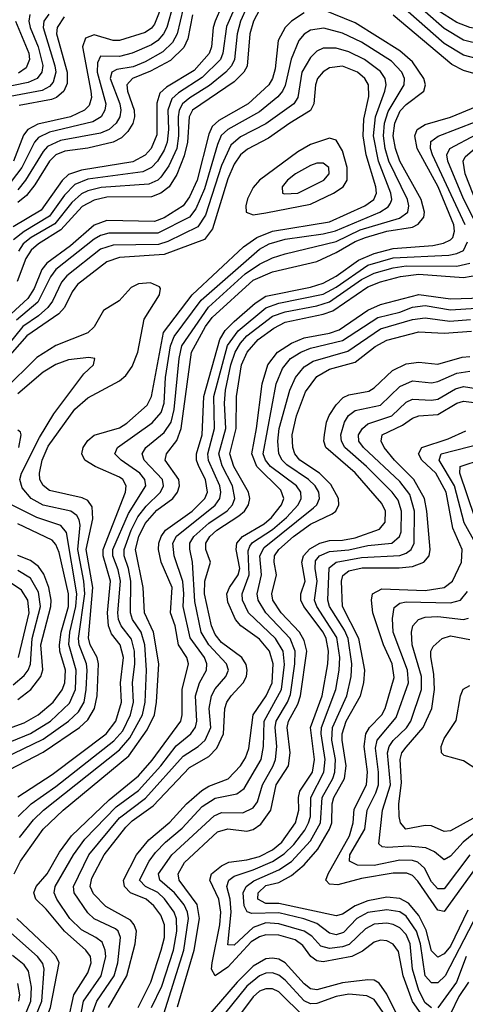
# Model space of a CAD drawing. Header units: inches. Extents: x 501365 to 657855, y 482276 to 547543.
# Tile 761 of 957: x 613336 to 614736, y 526280 to 529375. Entities that reach past the tile are written whole.
import ezdxf

# ---------------------------------------------------------------- set-up
doc = ezdxf.new("R2010")
doc.units = ezdxf.units.IN
doc.header["$MEASUREMENT"] = 0
doc.layers.add('A6512', color=7, linetype='Continuous')

msp = doc.modelspace()

# ---------------------------------------------------------------- linework, layer by layer
at = {"layer": 'A6512', "color": 5}
for points, elevation in [([(613842.9, 529570), (613759.5, 529360.5), (613750, 529347.9), (613730, 529334.5), (613650, 529309.4), (613630, 529309.9), (613570, 529327.2), (613543.5, 529316.5), (613533.7, 529290), (613560.2, 529150), (613561.8, 529130), (613554.7, 529105.3), (613539.9, 529090), (613496.4, 529070), (613393.2, 529046.8), (613361.5, 529030), (613348.5, 529011.5), (613316.5, 528930)], 3620), ([(614010.3, 529509.7), (613950.7, 529370), (613944.6, 529350), (613939.1, 529290), (613931.7, 529268.3), (613884.6, 529215.4), (613797.6, 529162.4), (613776.4, 529143.6), (613767.6, 529112.4), (613767.1, 529012.9), (613748.9, 528970), (613730, 528948.9), (613691.4, 528928.6), (613530, 528901.9), (613490, 528888.7), (613470, 528869.7), (613403.9, 528776.1), (613316.1, 528723.9)], 3720), ([(614045.8, 529490), (613986, 529354), (613974.9, 529270), (613967.3, 529250), (613910, 529193), (613834.7, 529145.3), (613813.9, 529126.1), (613802.1, 529090), (613803.5, 529030), (613799.4, 528990), (613790, 528964.6), (613769.4, 528930.6), (613750, 528909.9), (613723.6, 528896.4), (613550, 528873.4), (613510, 528856.9), (613477, 528823), (613430, 528757.4), (613350, 528709.6), (613317.1, 528682.9)], 3740), ([(614790, 529295.9), (614730, 529310.7), (614670, 529346.8), (614550, 529453.4)], 3740), ([(613818.4, 529421.6), (613798.2, 529350), (613788, 529330), (613770.6, 529309.4), (613750, 529295.9), (613690, 529269.2), (613650, 529259.7), (613590, 529260.6), (613580.8, 529239.2), (613580, 529210), (613607, 529110), (613604.3, 529090), (613592.1, 529070), (613566, 529054), (613430, 529021), (613395.5, 529004.5), (613383, 528990), (613342.6, 528910), (613310, 528866.3)], 3640), ([(614050, 529414.2), (614030.2, 529370), (614019.4, 529330), (614011.1, 529250), (614001.9, 529230), (613984.2, 529210), (613932.3, 529167.7), (613870.7, 529129.3), (613848, 529110), (613837.3, 529090), (613834.1, 529070), (613835.7, 529010), (613829.5, 528970), (613804.5, 528915.5), (613780.1, 528879.9), (613770, 528870), (613741.8, 528858.2), (613592.2, 528847.8), (613550, 528837.1), (613530, 528827.2), (613499.6, 528800.4), (613446.4, 528733.6), (613372.8, 528690), (613347.7, 528670), (613332.2, 528647.8)], 3760), ([(614770, 529252.7), (614730, 529263.9), (614670, 529300.5), (614530, 529422.3)], 3760), ([(613368.6, 529391.4), (613365.2, 529370), (613369.1, 529350), (613394.6, 529290), (613408.9, 529231.1), (613405.8, 529210), (613391.1, 529190), (613362.6, 529177.4), (613270, 529158.3)], 3540), ([(613427.4, 529392.6), (613412.3, 529370), (613409.6, 529350), (613446.9, 529230), (613450, 529210), (613441.3, 529178.7), (613430, 529165.3), (613407.3, 529152.7), (613306.9, 529133.1)], 3560), ([(614230, 529396.1), (614190.1, 529370), (614170, 529350.7), (614148.7, 529310), (614139.3, 529220.7), (614130.5, 529190), (614118.8, 529170), (614054.2, 529110), (613962, 529058), (613940.9, 529039.1), (613930, 529015.4), (613894, 528870), (613870, 528818.3), (613850.2, 528789.8), (613790, 528751.6), (613759.6, 528740.5), (613610, 528743.4), (613570, 528729.3), (613495.8, 528664.2), (613421.1, 528610), (613406.3, 528590), (613381.7, 528530), (613361.8, 528498.2), (613309.6, 528450.5)], 3820), ([(613319.4, 526690), (613339.2, 526730), (613410.2, 526830), (613472.4, 526890), (613678.8, 527061.2), (613736.9, 527143.1), (613759.3, 527190), (613766.1, 527230), (613773.1, 527350), (613756.7, 527450), (613728.9, 527510), (613723.8, 527590), (613700.3, 527710), (613710.3, 527750), (613730, 527791.6), (613766.9, 527833.1), (613816.9, 527870), (613832.4, 527890), (613838.8, 527910), (613836.5, 527930), (613793, 527990), (613797.3, 528010), (613830, 528052.4), (613843.8, 528090), (613876.5, 528330), (613920.1, 528410), (613940.8, 528439.2), (614070, 528556.3), (614130, 528582.3), (614270, 528615), (614330, 528642.8), (614390, 528677.7), (614422.4, 528690), (614490, 528710.2), (614570, 528722.7), (614588.2, 528731.8), (614605.5, 528754.5), (614608.3, 528770), (614597.5, 528810), (614530.1, 528930.1), (614516.5, 528970), (614509.8, 529010), (614514.4, 529050), (614531.8, 529088.2), (614550, 529108.5), (614605.6, 529150), (614611, 529170), (614605.5, 529190), (614570, 529242.4), (614530, 529277), (614390, 529365.3), (614290, 529405.7)], 3820), ([(614090, 529406), (614070.3, 529370), (614058.8, 529330), (614050.8, 529229.2), (614040.1, 529210), (614010, 529179.5), (613879.4, 529090), (613869, 529070), (613863.8, 528990), (613853.4, 528946.6), (613830, 528888.4), (613805.4, 528850), (613779.9, 528830), (613750, 528818.2), (613610, 528816.6), (613570, 528807.4), (613532.8, 528787.2), (613465.5, 528714.5), (613395.7, 528670), (613372, 528650), (613355.4, 528624.6), (613328.1, 528551.9)], 3780), ([(613849.9, 529410), (613830.8, 529330), (613816.5, 529303.5), (613786.4, 529273.6), (613730, 529242.7), (613692.8, 529227.2), (613641.9, 529218.1), (613625.4, 529210), (613621, 529190), (613650.7, 529110), (613654.1, 529090), (613651.1, 529070), (613639.6, 529050), (613617.5, 529030), (613590, 529018.1), (613465, 528995), (613423.9, 528976.1), (613410, 528960.6), (613354.6, 528870), (613330, 528840.1)], 3660), ([(613879.7, 529390), (613865, 529315), (613852.3, 529287.7), (613810, 529246.5), (613746.9, 529213.1), (613691, 529190), (613672.6, 529170), (613674.6, 529150), (613696.1, 529090), (613696.6, 529070), (613691.4, 529048.6), (613676.2, 529023.8), (613656.1, 529003.9), (613630, 528990), (613550, 528971.4), (613478.1, 528961.9), (613449.5, 528950.5), (613429.8, 528930.2), (613384.2, 528855.8), (613358, 528822), (613330, 528800)], 3680), ([(613476.2, 529383.8), (613453.8, 529350), (613451.8, 529330), (613485.6, 529210), (613485.2, 529174.8), (613475.2, 529150), (613451.6, 529130), (613436.3, 529123.7), (613335, 529105)], 3580), ([(614770, 529203.8), (614730, 529215.4), (614694, 529234), (614510, 529388.7)], 3780), ([(614940.6, 529379.4), (614850, 529346), (614790, 529341.8), (614750, 529350.2), (614710, 529365.7), (614650, 529404)], 3720), ([(613322.8, 529370), (613364.7, 529270), (613366.8, 529250), (613356.5, 529223.5), (613332.7, 529207.3)], 3520), ([(613335.3, 526804.7), (613380.2, 526859.8), (613410.6, 526890), (613650, 527079.9), (613682.1, 527117.9), (613722.3, 527190), (613730, 527230), (613734.4, 527330), (613729.3, 527410), (613718.4, 527450), (613691.1, 527490), (613684.6, 527510), (613685.7, 527610), (613678.3, 527650), (613664.6, 527690), (613664.6, 527710), (613686.4, 527770), (613707.8, 527812.2), (613734.1, 527845.9), (613778.4, 527890), (613788, 527910), (613784.6, 527930), (613727.7, 527990), (613721.3, 528010), (613732.4, 528030), (613790, 528077.3), (613812.1, 528110), (613822.1, 528150), (613837.6, 528310), (613845.7, 528350), (613929, 528471), (614044.3, 528575.7), (614090, 528606.2), (614130, 528626.2), (614170, 528639.4), (614330, 528677.6), (614406, 528714), (614529, 528751), (614555.5, 528770), (614559.1, 528790), (614554.7, 528810), (614496, 528930), (614484.4, 528970), (614479.2, 529010), (614482.2, 529050), (614493.7, 529086.3), (614544, 529170), (614545.3, 529190), (614537.3, 529210), (614504.1, 529244.1), (614410, 529303.9), (614350, 529332.8), (614291.5, 529348.5), (614250, 529342.3), (614230.3, 529329.7), (614213.2, 529310), (614189.1, 529250.9), (614170, 529168.5), (614162.1, 529150), (614147.4, 529132.6), (614090, 529085.6), (613990.1, 529030), (613969.6, 529010.4), (613957.2, 528982.8), (613916.6, 528843.4), (613890, 528780.3), (613870, 528754.7), (613770, 528703.7), (613616, 528704), (613590, 528696.8), (613570, 528685), (613449.8, 528590), (613432.9, 528567.1), (613393.1, 528486.9), (613326, 528430)], 3840), ([(613331.7, 526870), (613371.9, 526910), (613450, 526965), (613632.1, 527107.9), (613659.9, 527140.1), (613684.8, 527190), (613694, 527230), (613690.9, 527290), (613697.6, 527350), (613696.7, 527390), (613687.5, 527427.5), (613655, 527470), (613646.8, 527490), (613644.3, 527510), (613652.9, 527610), (613645.7, 527645.7), (613628.6, 527690), (613628.9, 527710), (613677.7, 527822.3), (613733, 527910), (613729.4, 527930), (613713.5, 527950), (613655.4, 527990), (613635, 528010), (613643.8, 528030), (613752.6, 528107.4), (613780.3, 528139.7), (613790.5, 528170), (613794.5, 528250), (613810.3, 528350), (613821.1, 528378.9), (613906.9, 528493.1), (614090, 528654.1), (614120.2, 528670), (614170, 528684.9), (614290, 528701.5), (614328.8, 528711.2), (614467.7, 528770), (614493.7, 528786.3), (614501.6, 528798.4), (614505.3, 528810), (614502.7, 528830), (614463, 528930), (614447.9, 529010), (614453.7, 529070), (614483.2, 529150), (614487.1, 529170), (614484.2, 529190), (614470, 529211.6), (614419.9, 529250), (614370, 529274.1), (614330, 529285.6), (614290, 529285.7), (614270, 529276), (614250, 529256.3), (614222.3, 529210), (614210, 529130), (614197.2, 529110), (614110, 529047.9), (614030, 529006.6), (613999.4, 528980.6), (613970, 528916.7), (613919.9, 528760.1), (613895.9, 528724.1), (613802, 528678), (613771.9, 528668.1), (613630, 528666.5), (613590, 528653.1), (613484.7, 528570), (613467.7, 528550), (613438.9, 528490), (613424.2, 528470), (613395.8, 528444.2), (613345.8, 528410), (613290, 528340.6)], 3860), ([(613330, 526932.5), (613437.9, 527002.1), (613608, 527130), (613638.5, 527170), (613656.1, 527230), (613653.4, 527290), (613662.6, 527370), (613651.5, 527410), (613624.7, 527444.7), (613614.8, 527470), (613612, 527510), (613622, 527610), (613598.7, 527690), (613598.5, 527710), (613668.5, 527890), (613670.9, 527910), (613660.1, 527930), (613650, 527936.9), (613573.9, 527970), (613541.4, 527990), (613531.3, 528010), (613535.3, 528030), (613550, 528051.8), (613570, 528069.2), (613650, 528091.9), (613673.4, 528106.6), (613736.8, 528163.2), (613750.6, 528190), (613788.2, 528391.8), (613878.5, 528510), (614039.6, 528660.5), (614081.5, 528690), (614130, 528709.7), (614310, 528739.2), (614420.6, 528790), (614448.9, 528810), (614456.8, 528830), (614455.5, 528850), (614424.8, 528950), (614415.7, 529010), (614417.6, 529062.4), (614433.2, 529133.2), (614431.9, 529170), (614420.6, 529190), (614397.5, 529210), (614350, 529228.5), (614310, 529224), (614289.2, 529210.8), (614272.3, 529190), (614265.1, 529170), (614260.1, 529110), (614250, 529089.3), (614185, 529050), (614118, 529002), (614052.1, 528967.9), (614030, 528949.9), (614010, 528921.2), (613990, 528874.9), (613942.5, 528717.5), (613916.5, 528683.5), (613790, 528636.5), (613650, 528626.9), (613610, 528614.3), (613517.9, 528542.1), (613500.7, 528519.3), (613476.9, 528470), (613459, 528450), (613358.8, 528381.2), (613290, 528302.2)], 3880), ([(613488.4, 526228.4), (613506.8, 526310), (613550, 526378.9), (613560.7, 526410), (613558.4, 526430), (613544.6, 526450), (613476.7, 526510), (613419.3, 526579.3), (613386.6, 526610), (613380.3, 526630), (613388.2, 526650), (613422.1, 526690), (613461.3, 526758.7), (613498.9, 526810), (613617, 526923.1), (613710, 526998.3), (613752.2, 527047.7), (613842.3, 527170), (613846.7, 527190), (613847, 527270), (613866.8, 527350), (613861.7, 527370), (613835.4, 527410), (613824.6, 527470), (613810.2, 527510), (613815.6, 527590), (613780.8, 527670), (613772.6, 527710), (613773.8, 527730), (613780.5, 527750), (613794.3, 527770), (613878.5, 527830), (613917.6, 527870), (613926, 527890), (613920.5, 527930), (613898.6, 527970), (613891.8, 527990), (613891.9, 528010), (613909.4, 528070), (613914.8, 528190), (613964.6, 528370), (613982.3, 528397.7), (614010, 528426.6), (614075.8, 528484.1), (614110, 528505.5), (614250, 528533.9), (614290, 528546.3), (614330, 528568.5), (614400.6, 528619.4), (614450, 528639.7), (614510, 528655.6), (614634.7, 528665.3), (614667.9, 528672.1), (614690, 528682.6), (614696.9, 528690), (614702.4, 528710), (614700, 528730), (614650.8, 528850), (614585.1, 528970), (614577.3, 529010), (614584.5, 529030), (614610, 529045.9), (614690, 529068.7), (614839.4, 529130)], 3780), ([(614736.2, 528730), (614633.3, 528950), (614627, 528970), (614628.1, 528991.9), (614650.8, 529009.2), (614770, 529054.7)], 3760), ([(614761.6, 528750), (614730, 528811.8), (614681.5, 528930), (614678.4, 528950), (614687.1, 528970), (614770, 529014.4)], 3740), ([(614837.9, 528630), (614735.6, 528890), (614729.4, 528930), (614735.7, 528944.3), (614765.8, 528970)], 3720), ([(613524.9, 526230), (613537.1, 526290), (613591.8, 526370), (613606.9, 526430), (613605.3, 526450), (613594.9, 526474.9), (613575.6, 526490), (613530, 526513.9), (613494.2, 526550), (613453.5, 526610), (613445.1, 526630), (613447.3, 526650), (613505.4, 526750), (613541.3, 526798.7), (613639.4, 526900.6), (613710, 526952.1), (613779.7, 527030), (613827.8, 527092.2), (613873.6, 527130), (613888.9, 527151.1), (613893.3, 527170), (613888.4, 527250), (613900.8, 527290), (613922.9, 527330), (613924.5, 527350), (613916.4, 527370), (613871.6, 527431.6), (613850, 527530), (613852.3, 527570), (613848.6, 527608.6), (613821.2, 527690), (613817.4, 527730), (613829, 527751), (613950.9, 527849.1), (613965.4, 527870), (613968.7, 527890), (613965.1, 527910), (613929, 527989), (613926.9, 528010), (613948.7, 528090), (613945.9, 528190), (613989.1, 528350.9), (614022.6, 528397.4), (614110, 528469.3), (614150, 528484.2), (614290, 528512.4), (614330, 528533.7), (614430, 528602.8), (614510, 528626.1), (614684.9, 528635.1), (614710, 528639.7), (614730.3, 528649.7), (614743.3, 528676.7)], 3760), ([(613564.2, 526250), (613578.8, 526290), (613632.8, 526370), (613644.1, 526410), (613653.2, 526490), (613646, 526510), (613637.5, 526517.5), (613570, 526548.7), (613550, 526568), (613507.5, 526630), (613505.5, 526650), (613553.8, 526750), (613650, 526866.2), (613732, 526928), (613850, 527060.4), (613896.8, 527090), (613918.7, 527110), (613936.4, 527150), (613931.8, 527210), (613939, 527250), (613950, 527271.4), (613984.4, 527310), (613992.3, 527330), (613986.3, 527350), (613930, 527410), (613906.8, 527450), (613886.5, 527546.5), (613879.7, 527670), (613870.7, 527710.7), (613871.2, 527730), (613882.9, 527750), (613930, 527792), (613988.4, 527831.6), (614005.3, 527850), (614012.5, 527870), (614004.4, 527910), (613972.2, 527972.2), (613961.9, 528010), (613983.6, 528090), (613980.1, 528170), (613983.2, 528210), (613999.6, 528290), (614013.7, 528330), (614030, 528358.4), (614050, 528381), (614130, 528442.5), (614170, 528457.1), (614270, 528475.2), (614310, 528488.2), (614410, 528557.8), (614450, 528578.2), (614510, 528595.2), (614550, 528601.1), (614710, 528600.3), (614750.1, 528609.9)], 3740), ([(613615.8, 526270), (613673.3, 526370), (613699.5, 526470), (613703, 526510), (613696.3, 526530), (613684, 526544), (613607.1, 526587.1), (613567.7, 526627.7), (613557.7, 526650), (613563.2, 526676.8), (613601.5, 526750), (613670, 526837), (613690, 526856.5), (613756, 526904), (613870, 527024.8), (613930, 527059.2), (613955.1, 527084.9), (613976.7, 527130), (613980.5, 527210), (613987.4, 527230), (614000.3, 527250), (614037.9, 527290), (614048.6, 527310), (614051.4, 527330), (614047.7, 527347.7), (614034.2, 527370), (613970, 527416.8), (613950, 527442.4), (613939, 527470), (613916.8, 527570), (613918.2, 527610), (613935.4, 527670), (613920.7, 527710), (613920.8, 527730), (613933.6, 527750), (613955.1, 527770), (614025.1, 527814.9), (614042.3, 527830), (614055.2, 527850), (614059.1, 527870), (614054.8, 527890), (614009.4, 527970), (613996.8, 528010), (614016.7, 528090), (614017.1, 528190), (614033.5, 528290), (614051.2, 528330), (614085.9, 528370), (614134.2, 528405.8), (614170, 528424), (614290, 528449.4), (614319.8, 528460.2), (614430, 528535), (614470, 528550.9), (614532.1, 528567.9), (614590, 528574.9), (614730, 528564.8), (614802.5, 528577.5)], 3720), ([(613303.5, 527016.5), (613410, 527072.7), (613524.7, 527150), (613550, 527174.1), (613571.8, 527210), (613580, 527250), (613583.9, 527350), (613579.9, 527370), (613558.2, 527410), (613552.1, 527432.1), (613565.8, 527590), (613545.6, 527710), (613566.3, 527806.3), (613563.6, 527843.6), (613550, 527863.3), (613532.4, 527872.4), (613430, 527895.4), (613410, 527911.1), (613400.1, 527930), (613398.3, 527950), (613407.2, 527990), (613425.9, 528034.1), (613509.5, 528150.5), (613550, 528185.9), (613650, 528239.9), (613670, 528256.9), (613690, 528284.9), (613707.2, 528330), (613726.9, 528433.1), (613775.1, 528510), (613778.5, 528530), (613775.2, 528535.2), (613747.4, 528547.4), (613710, 528544.8), (613686.7, 528533.3), (613649.3, 528490.7), (613599.6, 528460.4), (613570.5, 528409.5), (613550, 528390.3), (613450, 528350.4), (613390, 528313.4), (613286.1, 528210)], 3920), ([(613708.1, 526270), (613747.8, 526350), (613781.2, 526450), (613790.7, 526490), (613791.2, 526530), (613779.9, 526559.9), (613757.3, 526590), (613733.9, 526610), (613684.1, 526630), (613665.5, 526650), (613662.3, 526670), (613703.3, 526750), (613742.5, 526797.5), (613808, 526852), (613860.2, 526910), (613908, 526952), (613930, 526965.2), (613991.6, 526988.4), (614029.9, 527030), (614045.4, 527054.6), (614056, 527084), (614069.7, 527190), (614110.8, 527250), (614129, 527290), (614132.5, 527350), (614120.8, 527390), (614090, 527427.6), (614031.3, 527470), (614013.8, 527490), (613990, 527544.3), (613987.3, 527570), (613995.1, 527590), (614023.1, 527630), (614028.1, 527650), (614016, 527710), (614018.2, 527730), (614036.7, 527750), (614104.3, 527790), (614127.5, 527810), (614158.8, 527850), (614165.7, 527870), (614156.4, 527896.4), (614081.3, 527970), (614065.4, 528010), (614080.4, 528090), (614097.6, 528230), (614116.2, 528290), (614146.3, 528330), (614190, 528358.3), (614230, 528374.4), (614310, 528389.9), (614340, 528400), (614430, 528461.4), (614470, 528479.6), (614590, 528511.4), (614690, 528497.4), (614790, 528500.6)], 3680), ([(613750.4, 526270), (613782.5, 526337.5), (613819.1, 526450), (613829.6, 526509.6), (613828.4, 526548.4), (613821.4, 526570), (613791.4, 526611.4), (613770, 526631.2), (613731.3, 526650), (613712.3, 526670), (613743.2, 526730), (613763.3, 526756.7), (613794.2, 526790), (613846.5, 526833.5), (613910, 526901.4), (613950, 526927.8), (614018.6, 526941.4), (614041.5, 526958.5), (614094.5, 527050), (614102.1, 527090), (614104.6, 527170), (614158.6, 527270), (614168, 527348), (614164, 527390), (614140, 527430), (614055.1, 527510), (614035.9, 527550), (614035.2, 527570), (614057, 527630), (614054.2, 527705.8), (614059.7, 527720.3), (614068.1, 527731.9), (614130, 527772.1), (614174.7, 527810), (614210.8, 527850), (614220.9, 527870), (614219.9, 527890), (614206.3, 527910), (614124.5, 527970), (614108.3, 527990), (614101, 528010), (614141.6, 528230), (614161.7, 528278.3), (614187.5, 528310), (614219, 528330), (614250, 528342.4), (614350, 528366.3), (614461.1, 528438.9), (614530, 528456), (614570, 528471.5), (614610, 528476.1), (614690, 528463.3), (614770, 528467.7)], 3660), ([(613789, 526250), (613852.4, 526450), (613866.3, 526550), (613863.5, 526570), (613853.1, 526593.1), (613822.5, 526630), (613777, 526670), (613772.3, 526690), (613814.7, 526750), (613947.3, 526872.7), (613970, 526883), (614037.8, 526882.2), (614070, 526897.4), (614083.8, 526916.2), (614098.7, 526970), (614133, 527030), (614139.7, 527050), (614144.1, 527090), (614139.1, 527150), (614142.3, 527170), (614177.7, 527230), (614186.7, 527253.3), (614200.9, 527350), (614201.9, 527390), (614186.4, 527430), (614109.7, 527510), (614085, 527550), (614082.3, 527570), (614095.7, 527630), (614091.1, 527690), (614103.9, 527716.1), (614259.3, 527840.7), (614269.3, 527850), (614278.2, 527870), (614275.7, 527890), (614264.4, 527910), (614243.8, 527930), (614175.5, 527975.5), (614160.4, 527990), (614149.9, 528010.1), (614146.8, 528050), (614151.2, 528090), (614184.8, 528210), (614202.9, 528250), (614230, 528283.8), (614258, 528302), (614367.1, 528332.9), (614470, 528403.1), (614570, 528432.3), (614610, 528437.6), (614687.7, 528427.7), (614752.3, 528432.3)], 3640), ([(613832.1, 526272.1), (613883.9, 526450), (613901.2, 526550), (613893.8, 526593.8), (613837.4, 526670), (613833.9, 526690), (613854, 526726), (613958.2, 526821.8), (613990, 526831.4), (614050, 526824), (614070, 526829.2), (614094.2, 526845.8), (614125.1, 526890), (614142.1, 526970), (614180.3, 527030), (614186.1, 527070), (614176.6, 527150), (614180.8, 527170), (614210, 527223.8), (614218.8, 527250), (614238.1, 527390), (614230, 527424), (614215.1, 527450), (614157.5, 527510), (614132, 527550), (614128.8, 527570), (614143.4, 527630), (614135.3, 527670), (614136.9, 527690), (614150.7, 527710), (614196.9, 527750), (614250, 527789.1), (614318.1, 527821.9), (614329.7, 527830.3), (614339.4, 527850), (614337.4, 527870), (614313.6, 527913.6), (614278, 527950), (614216.2, 527990), (614201, 528010), (614194.8, 528030), (614191.8, 528070), (614206.4, 528130), (614234.6, 528205.4), (614270, 528253.6), (614310, 528276.5), (614390, 528298.7), (614452.6, 528347.4), (614490, 528368), (614590, 528394.1), (614670, 528389.2), (614755.8, 528395.8)], 3620), ([(613286.3, 527053.7), (613410, 527113), (613490.1, 527169.9), (613521.1, 527198.9), (613538.7, 527230), (613545.6, 527270), (613548.1, 527330), (613545.7, 527350), (613522.7, 527410), (613520.9, 527430), (613540.7, 527570), (613537.7, 527610), (613518.6, 527710), (613526.1, 527786.1), (613523.1, 527803.1), (613516.3, 527816.3), (613497.4, 527830), (613410, 527849.3), (613372.4, 527870), (613343.6, 527903.6), (613336.6, 527930), (613342.4, 527950), (613398.5, 528061.5), (613443.8, 528136.2), (613537.9, 528262.1), (613568.4, 528290), (613572.7, 528310), (613553.5, 528313.5), (613490, 528306.2), (613450, 528290.6), (613410, 528266.5), (613330, 528198.7)], 3940), ([(614610, 526232.5), (614570, 526289), (614541.2, 526370), (614525.8, 526445.8), (614510, 526469.4), (614490, 526479.5), (614470, 526481.9), (614450, 526475), (614413.1, 526446.9), (614380.1, 526430), (614290, 526413.4), (614270, 526416.2), (614250.6, 526430), (614225.4, 526465.3), (614202.2, 526482.2), (614150, 526497.3), (614110, 526497.9), (614090, 526492.1), (614063.8, 526476.2), (613990, 526397), (613950, 526370), (613939.2, 526390), (613940.9, 526410), (613964.6, 526530), (613968.1, 526570), (613961.8, 526610), (613933.9, 526670), (613939.2, 526690), (613970, 526715.1), (613993.5, 526726.5), (614050, 526734.2), (614090, 526745.1), (614130, 526765.6), (614160, 526790), (614202.5, 526850), (614213.4, 526890), (614212.5, 526930), (614216.8, 526950), (614256.2, 527010), (614262.5, 527050), (614249.6, 527150), (614286.1, 527250), (614304.5, 527350), (614306.2, 527390), (614299.3, 527430), (614289.6, 527450), (614228.9, 527530), (614219.5, 527550), (614219.6, 527570), (614233.1, 527610), (614222.6, 527670), (614227.6, 527690), (614248.2, 527711.8), (614279.5, 527730), (614310, 527738.2), (614350, 527738.8), (614390, 527746.1), (614466.8, 527773.2), (614484.5, 527795.5), (614486, 527830), (614473.9, 527853.9), (614390.5, 527950.5), (614298.3, 528030), (614292, 528050), (614293.6, 528070), (614300.6, 528110), (614309, 528131), (614330, 528164.6), (614352.5, 528187.5), (614370, 528196), (614432.7, 528207.3), (614450, 528217.7), (614507.4, 528272.6), (614550, 528292.9), (614590, 528298.9), (614650, 528291.9), (614726.2, 528313.8), (614750, 528316)], 3580), ([(614630, 526268.8), (614610, 526284.7), (614590, 526323.7), (614570.6, 526390), (614563.2, 526470), (614550, 526499.8), (614530, 526520.5), (614510, 526531.3), (614490, 526535.5), (614450, 526531.9), (614422.6, 526517.4), (614371.7, 526468.3), (614350, 526460.3), (614310, 526455.6), (614282.8, 526462.8), (614253.9, 526493.9), (614230.1, 526510.1), (614150, 526533.4), (614110, 526535.7), (614070, 526521.7), (614010, 526465.8), (613990, 526466.8), (614000.9, 526570), (613997.5, 526610), (613987.5, 526650), (613993.1, 526670), (614010, 526683.2), (614070, 526702.2), (614130, 526728.5), (614167, 526753), (614197.3, 526782.7), (614232.3, 526827.7), (614244, 526850), (614249.4, 526870.6), (614250.7, 526930), (614291.7, 527010), (614295.7, 527050), (614283, 527130), (614284.3, 527150), (614329.4, 527270), (614340.3, 527330), (614342.1, 527370), (614332.7, 527432.7), (614269.8, 527530), (614262.1, 527550), (614271.1, 527610), (614264.1, 527650), (614266, 527674), (614278.3, 527690), (614310, 527703.5), (614370, 527708.2), (614430, 527721.9), (614505.8, 527730), (614529.3, 527750), (614534.5, 527765.5), (614536.1, 527830), (614524.9, 527864.9), (614506.3, 527890), (614425.3, 527970), (614357.7, 528030), (614347.3, 528050), (614345.4, 528070), (614356.7, 528110), (614369.4, 528130.6), (614390, 528146.3), (614470, 528163.5), (614530, 528222.1), (614570, 528240.1), (614630, 528233.8), (614650, 528237.6), (614710, 528264.1), (614750, 528270)], 3560), ([(614760.8, 526539.2), (614673.4, 526370), (614650, 526347.4), (614630, 526347.2), (614610, 526370), (614595.9, 526470), (614583.3, 526510), (614550, 526556.9), (614530, 526570.2), (614490, 526577.4), (614430, 526568.3), (614395.8, 526550), (614353.9, 526506.1), (614330, 526498.6), (614310, 526504.1), (614270, 526534.4), (614228.7, 526548.7), (614150, 526567.1), (614065.3, 526565.3), (614050.4, 526570.5), (614041.7, 526590), (614038.7, 526630), (614048.2, 526650), (614072, 526668), (614150, 526703.2), (614190, 526729.4), (614250, 526794), (614281.6, 526850), (614286.8, 526930), (614320.3, 526990), (614326.2, 527010), (614328.2, 527050), (614317, 527110), (614318.5, 527150), (614363.5, 527250), (614378, 527310), (614379.2, 527350), (614367.9, 527430), (614356.2, 527456.2), (614309.6, 527530), (614304.1, 527550), (614308.1, 527651.9), (614330.1, 527669.9), (614410, 527684.7), (614530, 527690.3), (614550, 527697.7), (614566.5, 527710), (614575.4, 527730), (614576.7, 527830), (614562.4, 527882.4), (614530, 527923.8), (614416.1, 528030), (614401.9, 528050), (614400.6, 528070), (614413.1, 528090), (614430, 528104.1), (614504.9, 528130), (614550, 528172.4), (614570, 528182.5), (614630, 528178.6), (614650, 528182.4), (614705.4, 528214.6), (614730, 528221.7), (614770, 528216.1)], 3540), ([(614744.6, 526575.4), (614690, 526463), (614670, 526438.7), (614650, 526428.7), (614630, 526447.8), (614613.4, 526513.4), (614590, 526559.1), (614558, 526598), (614530, 526613.1), (614490, 526616.6), (614430, 526605.3), (614390.7, 526589.3), (614350, 526563.2), (614330, 526558.3), (614150, 526596.9), (614110, 526596.4), (614084.2, 526610), (614085, 526630), (614110, 526653.2), (614150, 526663.3), (614190, 526685.2), (614230, 526718.9), (614272.5, 526767.5), (614310, 526830.1), (614316.6, 526850), (614317.9, 526910), (614322.9, 526930), (614357.1, 526990), (614361.9, 527030), (614349.2, 527110), (614349.8, 527130.2), (614361.8, 527170), (614406.6, 527250), (614417.6, 527290), (614420.7, 527330), (614401.7, 527430), (614350.8, 527530), (614347.6, 527610), (614351.8, 527628.2), (614370, 527642), (614412.3, 527652.3), (614528.4, 527651.6), (614570, 527656.3), (614605.8, 527670), (614622.7, 527690), (614625.7, 527710), (614615.8, 527830), (614608, 527870), (614574.1, 527930), (614514, 527990), (614481.2, 528030), (614471.4, 528050), (614475.2, 528070), (614539.1, 528100.9), (614570, 528122.2), (614590, 528129.2), (614650, 528134), (614710, 528169.1), (614730, 528175.5), (614790, 528168.3)], 3520), ([(613333.9, 528030), (613340.7, 528070), (613338.4, 528078.4), (613330, 528084.2)], 3960), ([(614770, 526710.9), (614670, 526572), (614650, 526576.4), (614587.5, 526667.5), (614570, 526685.1), (614552.5, 526692.5), (614510, 526691.9), (614410, 526675), (614336, 526656), (614310, 526657.8), (614297.8, 526670), (614304.9, 526690), (614372.4, 526810), (614383.6, 526850), (614387.1, 526892.9), (614425.4, 526970), (614429.1, 527010.9), (614418.3, 527090), (614424.2, 527130), (614435.2, 527150), (614473.8, 527190), (614484.7, 527210), (614512.5, 527307.5), (614506.7, 527350), (614479, 527410), (614446.1, 527510), (614441.8, 527550), (614445, 527570), (614474.3, 527585.7), (614610, 527581), (614670.2, 527589.8), (614696.2, 527610), (614723.9, 527670), (614726.7, 527710), (614697.1, 527777.1), (614676.5, 527890), (614643.4, 527950), (614599.5, 527990), (614589.5, 528010), (614599.7, 528030), (614682.7, 528057.3), (614737.5, 528082.5)], 3480), ([(614768.1, 527730), (614732.9, 527792.9), (614702.1, 527910), (614653.8, 527990), (614660.2, 528010), (614795, 528045)], 3460), ([(614766.1, 527810), (614718.9, 527950), (614720.4, 527970), (614790, 527993.6)], 3440), ([(613269.4, 527090.6), (613370, 527131.5), (613433.1, 527170), (613493, 527227), (613511.2, 527270), (613513.9, 527330), (613490.9, 527410.9), (613494, 527450), (613512.9, 527530), (613515.8, 527570), (613483.5, 527763.5), (613465.4, 527785.4), (613390, 527810.6), (613310.9, 527850)], 3960), ([(613265.6, 527134.4), (613350, 527164.5), (613394.8, 527190), (613441.3, 527230), (613470, 527268), (613477.7, 527290), (613480.1, 527330), (613462.5, 527390), (613461, 527410), (613466.4, 527450), (613489.2, 527530), (613490, 527570), (613460, 527700), (613450, 527725.8), (613438.8, 527738.8), (613330, 527790.2)], 3980), ([(613330, 527238.2), (613371.1, 527270), (613402.9, 527310), (613409, 527331), (613402.4, 527410), (613433.7, 527530), (613434.8, 527550), (613428, 527590), (613412.5, 527632.5), (613395.8, 527655.8), (613370, 527674.8), (613330, 527690.4)], 4020), ([(613315.8, 527284.2), (613350, 527313.6), (613363, 527330), (613370.6, 527349.4), (613375.8, 527430), (613401.3, 527530), (613395.1, 527575.1), (613370, 527619.6), (613330, 527643.4)], 4040), ([(613332.3, 527370), (613366.4, 527510), (613361.4, 527550), (613341.6, 527581.6), (613310, 527603.3)], 4060), ([(614750, 526750.2), (614670, 526642.6), (614650, 526643.3), (614630, 526664.9), (614607.8, 526707.8), (614586.7, 526726.7), (614570, 526731.8), (614530, 526732.9), (614450, 526716.3), (614397.2, 526717.2), (614372.7, 526730), (614373.4, 526750), (614420.2, 526830), (614428.2, 526890), (614455.6, 526944.4), (614463.4, 526970), (614464, 527010), (614454.5, 527085.5), (614459.4, 527110), (614518.6, 527181.4), (614557.3, 527290), (614554.2, 527330), (614509.7, 527450), (614507.2, 527492.8), (614512.4, 527527.6), (614530, 527541.3), (614550, 527545.3), (614690, 527541.6), (614720.8, 527550), (614742.9, 527577.1)], 3460), ([(614763.2, 526816.8), (614729.1, 526790), (614690, 526745.4), (614670, 526734.1), (614639.3, 526759.3), (614611.8, 526771.8), (614557.1, 526777.1), (614493.2, 526773.2), (614475.4, 526775.4), (614464.2, 526784.2), (614475.8, 526890), (614500.7, 526970), (614492, 527070), (614496.9, 527090), (614510, 527109.7), (614551.3, 527148.7), (614565.1, 527170), (614598.9, 527270), (614598.6, 527310), (614569.5, 527410), (614567.5, 527450), (614571.7, 527470), (614589.3, 527490), (614610, 527497.3), (614650, 527499.1), (614730, 527489.5), (614746.6, 527493.4)], 3440), ([(614790, 526880.9), (614690, 526825.2), (614670, 526823.7), (614630, 526840.5), (614610, 526841.6), (614549.8, 526830), (614532.7, 526850), (614528.4, 526870), (614527.5, 526910), (614536.1, 526976.1), (614531.4, 527050), (614537.3, 527070), (614550, 527088.5), (614603.6, 527150), (614631.4, 527210), (614639.4, 527270), (614637.6, 527317.6), (614628, 527372), (614628.4, 527390), (614635.2, 527404.8), (614663.4, 527430), (614690, 527438.7), (614750, 527426.3)], 3420), ([(614775.5, 527015.5), (614730, 527045.2), (614670, 527061.9), (614661.9, 527070), (614660.5, 527090), (614670, 527115.8), (614707.5, 527172.5), (614721.5, 527250), (614729.5, 527270.5), (614750, 527282.5)], 3380), ([(613328.8, 525671.2), (613338.6, 525710), (613358.5, 525750), (613391.2, 525788.8), (613415.7, 525830), (613431.6, 525870), (613444.8, 525930), (613473, 525990), (613482.5, 526030), (613473.7, 526070), (613422.8, 526130), (613410.4, 526150), (613405.2, 526170), (613410, 526210), (613433.6, 526270), (613460, 526410), (613451.1, 526430), (613432.9, 526450), (613327.4, 526550)], 3820), ([(613329.1, 525770), (613370, 525817.1), (613387.9, 525850), (613406.3, 525930), (613437, 526010), (613440, 526030), (613428.3, 526070), (613378.5, 526130), (613367.4, 526170), (613373.9, 526210), (613405.5, 526290), (613413.2, 526390), (613408.7, 526408.7), (613392.7, 526430), (613280.1, 526530)], 3840), ([(613286.9, 525770), (613336.6, 525830), (613348, 525850), (613373.2, 525950), (613393.4, 526010), (613395.3, 526030), (613390.9, 526050), (613379.8, 526070), (613339.6, 526119.6), (613330, 526150), (613339.3, 526210), (613371.2, 526290), (613373.4, 526333.4), (613364.4, 526384.4), (613350, 526404.4), (613313.7, 526433.7)], 3860), ([(614519.7, 526250), (614490, 526312.2), (614466.1, 526346.1), (614450, 526355.8), (614430, 526356.5), (614350, 526347.5), (614270, 526325.5), (614250, 526329), (614230, 526344.7), (614170, 526410.2), (614150, 526421.4), (614130, 526425.2), (614110, 526423.3), (614070, 526399.8), (614019.9, 526350), (613894.8, 526205.2)], 3620), ([(614739.2, 526430), (614708.4, 526350), (614650, 526269.3)], 3560), ([(614542.4, 526162.4), (614450, 526295.4), (614427.1, 526307.1), (614370, 526312.2), (614330, 526305), (614270, 526282.7), (614250, 526281.6), (614230, 526290.7), (614170, 526356.1), (614150, 526371.5), (614130, 526379), (614110, 526378), (614090, 526370), (614050, 526337.1), (613979.3, 526250)], 3640), ([(614746, 526350), (614715.6, 526304.4), (614689.8, 526250)], 3580), ([(613333.8, 526290), (613336.7, 526310), (613330, 526345.9)], 3880), ([(614230, 526241), (614150, 526318.7), (614130, 526328.3), (614110, 526329.1), (614090, 526321), (614070, 526303.5), (614029.5, 526250)], 3660)]:
    msp.add_lwpolyline(points, dxfattribs=dict(at, elevation=elevation))
for points, elevation in [([(614310, 529002.5), (614250, 528982.9), (614210, 528959.1), (614089.3, 528870), (614070, 528847.9), (614052.2, 528812.2), (614046.4, 528790), (614047.6, 528770), (614070, 528761), (614110, 528767.3), (614250, 528795.4), (614322, 528830), (614352.3, 528850), (614365.3, 528870), (614365.1, 528910), (614350, 528962.4), (614330, 528996.2)], 3920), ([(614290, 528924.4), (614270, 528924.2), (614250, 528917.1), (614203.1, 528890), (614177.3, 528870), (614160.7, 528850), (614162.4, 528830), (614167.7, 528827.7), (614210, 528829.2), (614291.5, 528870), (614308.7, 528890), (614307.6, 528910)], 3940)]:
    msp.add_lwpolyline(points, close=True, dxfattribs=dict(at, elevation=elevation))

doc.saveas('drawing.dxf')
